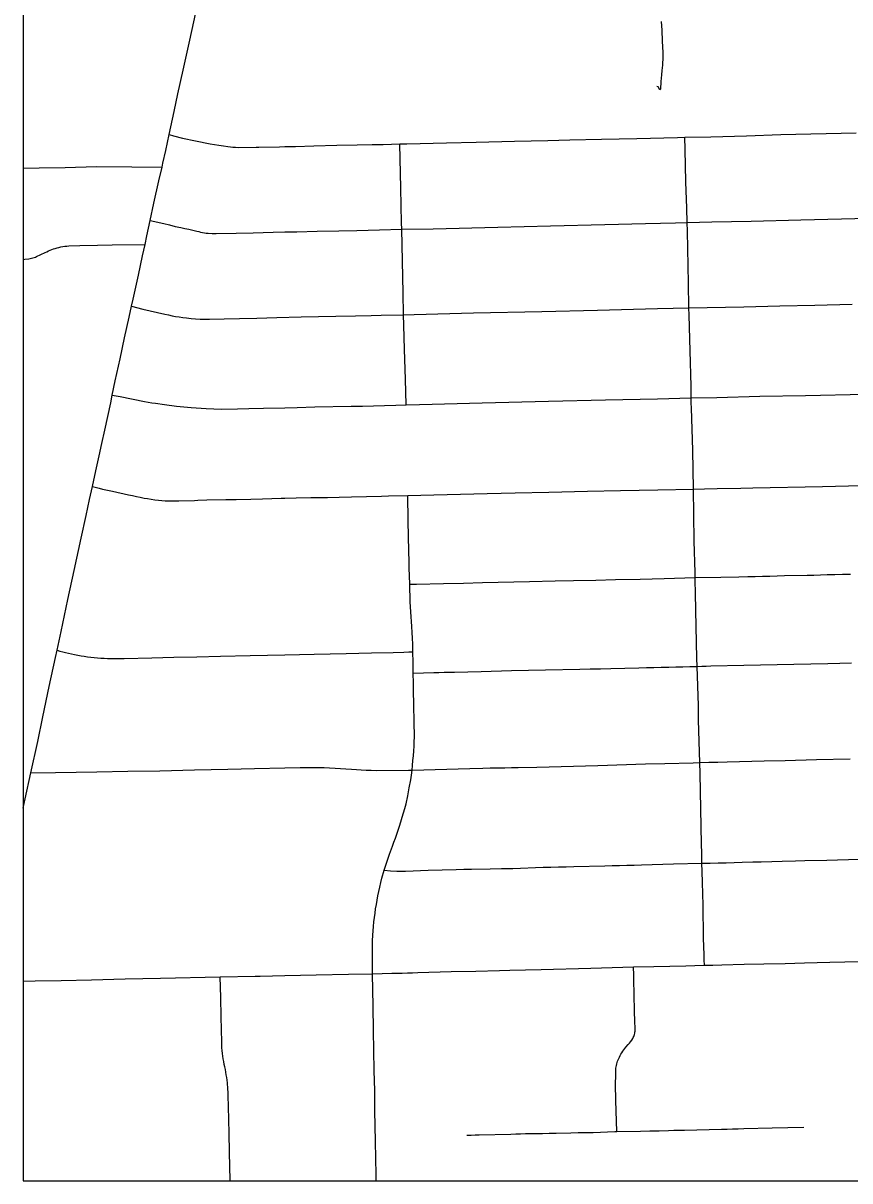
# Model space of a CAD drawing. Extents: x -59 to 82, y -3 to 49.
# Drawn here: x -15.079 to -14.502, y 28.548 to 29.355 of the extents above; entities that cross this region are included whole.
import ezdxf

# ---------------------------------------------------------------- set-up
doc = ezdxf.new("R2010")
doc.units = 0
for name, color, linetype in [('GM_X_City_Street', 7, 'Continuous'), ('GM_X_Corporation', 7, 'Continuous'), ('GM_X_Minor_River', 7, 'Continuous'), ('GM_X_State_Route', 7, 'Continuous'), ('SH_Data', 7, 'Continuous')]:
    doc.layers.add(name, color=color, linetype=linetype)

msp = doc.modelspace()

# ---------------------------------------------------------------- linework, layer by layer
at = {"layer": 'GM_X_City_Street'}
for points in [[(-14.97678, 29.27724), (-14.97384, 29.2764), (-14.9675, 29.27477), (-14.95835, 29.27274), (-14.955, 29.27203), (-14.95164, 29.27136), (-14.94828, 29.27073), (-14.9452, 29.2702), (-14.94211, 29.26971), (-14.93902, 29.26925), (-14.93591, 29.26882), (-14.93413, 29.26863), (-14.93234, 29.26846), (-14.93055, 29.26835), (-14.92875, 29.26828), (-14.91617, 29.26836), (-14.91437, 29.26848), (-14.89994, 29.26873), (-14.89608, 29.2688), (-14.88876, 29.26892), (-14.87585, 29.26927), (-14.86003, 29.26974), (-14.84564, 29.27005), (-14.83538, 29.27023), (-14.82768, 29.27039), (-14.81607, 29.27066), (-14.81119, 29.27078), (-14.78342, 29.27151), (-14.76284, 29.27192), (-14.73614, 29.27255), (-14.71284, 29.27307), (-14.69761, 29.27343), (-14.67538, 29.27397), (-14.65089, 29.27455), (-14.62238, 29.27524), (-14.61738, 29.27534), (-14.59914, 29.27572), (-14.57426, 29.27637), (-14.55032, 29.27714), (-14.49797, 29.27837)], [(-14.60359, 28.69838), (-14.60379, 28.70217), (-14.60394, 28.70597), (-14.6041, 28.7112), (-14.60423, 28.71739), (-14.60468, 28.74036), (-14.60489, 28.74817), (-14.60508, 28.75598), (-14.60526, 28.76379), (-14.60539, 28.76948), (-14.60554, 28.77643), (-14.60566, 28.78275), (-14.60676, 28.83211), (-14.60692, 28.83958), (-14.60777, 28.8692), (-14.60792, 28.87937), (-14.60881, 28.90666), (-14.60889, 28.91234), (-14.60963, 28.94559), (-14.60973, 28.94971), (-14.60983, 28.95383), (-14.60991, 28.95794), (-14.60998, 28.96076), (-14.61005, 28.96358), (-14.61016, 28.96847), (-14.61024, 28.97202), (-14.61076, 28.99381), (-14.61103, 29.01245), (-14.61133, 29.03011), (-14.61183, 29.05737), (-14.61276, 29.08656), (-14.61283, 29.09021), (-14.61288, 29.09367), (-14.61302, 29.10201), (-14.61373, 29.1266), (-14.61435, 29.15128), (-14.61445, 29.15657), (-14.6148, 29.17357), (-14.61559, 29.20987), (-14.61573, 29.21598), (-14.61596, 29.22589), (-14.61655, 29.24429), (-14.61706, 29.26682), (-14.61738, 29.27534)], [(-14.81149, 29.08896), (-14.81203, 29.10683), (-14.81268, 29.12744), (-14.81318, 29.14438), (-14.81336, 29.1517), (-14.81374, 29.16704), (-14.81469, 29.21126), (-14.81479, 29.21561), (-14.81533, 29.23992), (-14.81607, 29.27066)], [(-15.07858, 29.25384), (-15.06734, 29.25413), (-15.04925, 29.25437), (-15.02746, 29.25504), (-15.00275, 29.25473), (-14.98177, 29.25458)], [(-14.99007, 29.21723), (-14.98048, 29.21516), (-14.97658, 29.2142), (-14.97268, 29.21326), (-14.96878, 29.21234), (-14.96594, 29.21178), (-14.9631, 29.21119), (-14.96027, 29.21056), (-14.95744, 29.20992), (-14.95616, 29.20958), (-14.95488, 29.20927), (-14.95357, 29.209), (-14.95227, 29.20877), (-14.95096, 29.20859), (-14.94963, 29.20845), (-14.94688, 29.20832), (-14.94413, 29.20822), (-14.93016, 29.20844), (-14.91828, 29.20873), (-14.90421, 29.20915), (-14.8961, 29.20933), (-14.8879, 29.20952), (-14.87352, 29.20983), (-14.85859, 29.2102), (-14.84606, 29.21045), (-14.83019, 29.21081), (-14.81469, 29.21126), (-14.79268, 29.21162), (-14.74766, 29.21271), (-14.71093, 29.21364), (-14.67315, 29.21454), (-14.64488, 29.21514), (-14.62378, 29.21573), (-14.61573, 29.21598), (-14.5985, 29.21629), (-14.57119, 29.21695), (-14.53658, 29.21772), (-14.48933, 29.21907)], [(-15.07858, 29.19021), (-15.07743, 29.19033), (-15.07457, 29.1907), (-15.07364, 29.19085), (-15.07272, 29.19105), (-15.07181, 29.19128), (-15.07091, 29.19155), (-15.07003, 29.19186), (-15.06916, 29.19221), (-15.06316, 29.19498), (-15.06204, 29.19555), (-15.0609, 29.19609), (-15.05974, 29.1966), (-15.05857, 29.19707), (-15.05739, 29.1975), (-15.05619, 29.19791), (-15.05498, 29.19827), (-15.05361, 29.1986), (-15.05223, 29.1989), (-15.05084, 29.19915), (-15.04944, 29.19936), (-15.04804, 29.19954), (-15.04664, 29.19967), (-15.03906, 29.19993), (-15.02667, 29.20021), (-15.01652, 29.20037), (-14.99361, 29.20054)], [(-15.00299, 29.15756), (-14.99511, 29.15553), (-14.97977, 29.15207), (-14.97729, 29.15152), (-14.97479, 29.15101), (-14.97229, 29.15055), (-14.96978, 29.15013), (-14.96726, 29.14975), (-14.96474, 29.14942), (-14.96147, 29.1491), (-14.95853, 29.14881), (-14.95528, 29.14861), (-14.95254, 29.14851), (-14.9487, 29.14858), (-14.93849, 29.14871), (-14.92788, 29.14901), (-14.91568, 29.14933), (-14.90185, 29.14969), (-14.88479, 29.15012), (-14.8607, 29.1507), (-14.84682, 29.15096), (-14.836, 29.15124), (-14.82899, 29.15138), (-14.81336, 29.1517), (-14.80591, 29.15183), (-14.76473, 29.15289), (-14.71694, 29.15396), (-14.67817, 29.1549), (-14.6364, 29.15596), (-14.61445, 29.15657), (-14.5763, 29.15727), (-14.55117, 29.15781), (-14.52673, 29.15845), (-14.50063, 29.15909)], [(-15.01643, 29.09574), (-15.01091, 29.09462), (-14.9939, 29.09112), (-14.98879, 29.09033), (-14.98639, 29.08996), (-14.98001, 29.08908), (-14.97169, 29.08807), (-14.96148, 29.08702), (-14.95101, 29.08634), (-14.94025, 29.08591), (-14.92928, 29.08604), (-14.92138, 29.0863), (-14.91113, 29.08653), (-14.89614, 29.08691), (-14.88746, 29.08706), (-14.87532, 29.08741), (-14.84987, 29.08785), (-14.84212, 29.08806), (-14.83431, 29.08824), (-14.82678, 29.0885), (-14.81874, 29.08875), (-14.81149, 29.08896), (-14.80225, 29.08915), (-14.75864, 29.09025), (-14.71227, 29.0914), (-14.67272, 29.09227), (-14.63643, 29.09318), (-14.61288, 29.09367), (-14.59506, 29.09408), (-14.56506, 29.09487), (-14.53325, 29.09536), (-14.49167, 29.09631)], [(-15.03018, 29.03203), (-15.02558, 29.03082), (-15.02325, 29.03022), (-15.02092, 29.02966), (-15.01858, 29.02915), (-15.01621, 29.02868), (-15.00505, 29.0262), (-15.00237, 29.02563), (-14.99968, 29.02506), (-14.997, 29.02451), (-14.99431, 29.02397), (-14.99183, 29.02354), (-14.98933, 29.02315), (-14.98684, 29.0228), (-14.98433, 29.02248), (-14.98182, 29.02221), (-14.97949, 29.02208), (-14.97716, 29.022), (-14.97016, 29.02209), (-14.95907, 29.02223), (-14.95687, 29.02235), (-14.95055, 29.02259), (-14.93731, 29.02285), (-14.93007, 29.023), (-14.9198, 29.02318), (-14.91169, 29.02349), (-14.89876, 29.02375), (-14.89616, 29.02384), (-14.88828, 29.02413), (-14.87811, 29.02421), (-14.86646, 29.02435), (-14.8583, 29.02451), (-14.84978, 29.02473), (-14.83925, 29.02501), (-14.82883, 29.02518), (-14.82401, 29.02543), (-14.81034, 29.02579), (-14.7922, 29.02628), (-14.75503, 29.02708), (-14.7356, 29.02765), (-14.71226, 29.02809), (-14.68528, 29.02871), (-14.66213, 29.02929), (-14.63612, 29.02971), (-14.61133, 29.03011), (-14.60372, 29.03032), (-14.59483, 29.03057), (-14.5783, 29.0309), (-14.56985, 29.03109), (-14.52131, 29.03205), (-14.46693, 29.03347)], [(-14.80692, 28.91679), (-14.80704, 28.92219), (-14.80717, 28.92624), (-14.80733, 28.9303), (-14.80753, 28.93435), (-14.80785, 28.93781), (-14.80812, 28.94128), (-14.80836, 28.94474), (-14.80856, 28.94821), (-14.80872, 28.95168), (-14.80912, 28.96386), (-14.8095, 28.97527), (-14.80957, 28.97879), (-14.80991, 28.99674), (-14.81002, 29.00062), (-14.81011, 29.00449), (-14.81019, 29.00837), (-14.81034, 29.02579)], [(-14.80912, 28.96386), (-14.80433, 28.96396), (-14.78559, 28.96431), (-14.77156, 28.96466), (-14.75833, 28.96501), (-14.72556, 28.9658), (-14.70775, 28.96625), (-14.69487, 28.96643), (-14.67942, 28.96676), (-14.66557, 28.96716), (-14.64843, 28.96753), (-14.63178, 28.96794), (-14.61016, 28.96847), (-14.59225, 28.96892), (-14.57976, 28.96909), (-14.57351, 28.96926), (-14.56839, 28.96932), (-14.56327, 28.96942), (-14.55817, 28.96955), (-14.55305, 28.9697), (-14.54794, 28.96988), (-14.53197, 28.97021), (-14.52736, 28.97031), (-14.52275, 28.97045), (-14.51814, 28.97061), (-14.51274, 28.97072), (-14.50736, 28.97083), (-14.50196, 28.97096)], [(-15.05493, 28.91787), (-15.05294, 28.91733), (-15.05095, 28.91682), (-15.04896, 28.91633), (-15.04695, 28.91587), (-15.04495, 28.91544), (-15.0427, 28.91495), (-15.04045, 28.91451), (-15.0382, 28.9141), (-15.03594, 28.91374), (-15.03367, 28.91341), (-15.03139, 28.91311), (-15.02912, 28.91287), (-15.02684, 28.91265), (-15.0245, 28.91245), (-15.02215, 28.91229), (-15.01981, 28.91218), (-15.01746, 28.9121), (-15.00806, 28.91225), (-14.98892, 28.9127), (-14.97356, 28.91305), (-14.95758, 28.91337), (-14.94104, 28.9137), (-14.92042, 28.91421), (-14.8962, 28.91474), (-14.87569, 28.91518), (-14.85342, 28.91571), (-14.83571, 28.91614), (-14.82058, 28.91643), (-14.81329, 28.91659), (-14.80965, 28.9167), (-14.80692, 28.91679)], [(-14.80663, 28.90195), (-14.80678, 28.9093), (-14.80692, 28.91679)], [(-14.80663, 28.90195), (-14.79242, 28.90237), (-14.78879, 28.90248), (-14.78515, 28.90258), (-14.78152, 28.90266), (-14.77789, 28.90273), (-14.75921, 28.90309), (-14.73813, 28.90368), (-14.71448, 28.90423), (-14.69064, 28.90465), (-14.6834, 28.90486), (-14.67616, 28.90504), (-14.66892, 28.90519), (-14.64934, 28.90569), (-14.64416, 28.9058), (-14.63897, 28.90592), (-14.63378, 28.90605), (-14.62859, 28.90619), (-14.62365, 28.90629), (-14.61871, 28.9064), (-14.61376, 28.90652), (-14.60881, 28.90666), (-14.6056, 28.90677), (-14.60239, 28.90686), (-14.59917, 28.90693), (-14.57633, 28.90743), (-14.54141, 28.9082), (-14.51757, 28.90875), (-14.50932, 28.90899), (-14.50107, 28.9092)], [(-14.83505, 28.69248), (-14.83513, 28.69632), (-14.83495, 28.71552), (-14.83481, 28.71935), (-14.8346, 28.72243), (-14.83435, 28.72549), (-14.83405, 28.72856), (-14.83371, 28.73161), (-14.83331, 28.73466), (-14.83288, 28.73771), (-14.83239, 28.74075), (-14.83187, 28.74378), (-14.83129, 28.7468), (-14.83065, 28.74986), (-14.82996, 28.75291), (-14.82923, 28.75595), (-14.82845, 28.75897), (-14.82686, 28.76461), (-14.82493, 28.77095), (-14.8233, 28.77582), (-14.82263, 28.7777), (-14.82192, 28.77957), (-14.82117, 28.78143), (-14.8201, 28.78419), (-14.81908, 28.78696), (-14.81808, 28.78975), (-14.81713, 28.79256), (-14.81621, 28.79536), (-14.81523, 28.79844), (-14.81428, 28.80152), (-14.81338, 28.80462), (-14.81252, 28.80772), (-14.8117, 28.81084), (-14.81053, 28.81638), (-14.80942, 28.82193), (-14.80836, 28.82749), (-14.80792, 28.83086), (-14.80751, 28.83441), (-14.80717, 28.83761), (-14.80684, 28.84098), (-14.80656, 28.84437), (-14.80631, 28.84775), (-14.8061, 28.85114), (-14.80596, 28.85421), (-14.80587, 28.8573), (-14.80641, 28.89025), (-14.8065, 28.89501), (-14.80663, 28.90195)], [(-15.07315, 28.83244), (-15.05599, 28.83263), (-15.02724, 28.83308), (-15.00569, 28.83352), (-14.98333, 28.83391), (-14.95917, 28.83457), (-14.93589, 28.8351), (-14.91729, 28.83549), (-14.89622, 28.83593), (-14.88552, 28.83614), (-14.87905, 28.83621), (-14.86876, 28.83614), (-14.86495, 28.83599), (-14.86115, 28.8358), (-14.85735, 28.83556), (-14.85355, 28.83526), (-14.84976, 28.83493), (-14.84633, 28.83471), (-14.84289, 28.83453), (-14.83945, 28.83439), (-14.836, 28.83428), (-14.83257, 28.83421), (-14.80996, 28.83429), (-14.80751, 28.83441), (-14.76715, 28.83556), (-14.75814, 28.8358), (-14.75306, 28.8359), (-14.74799, 28.83598), (-14.74291, 28.83605), (-14.73816, 28.8362), (-14.73341, 28.83629), (-14.72046, 28.83649), (-14.67793, 28.83764), (-14.64475, 28.83863), (-14.63129, 28.83902), (-14.61147, 28.83954), (-14.60692, 28.83958), (-14.60059, 28.83981), (-14.59425, 28.83998), (-14.58792, 28.84008), (-14.56207, 28.84075), (-14.54737, 28.84114), (-14.52551, 28.84168), (-14.50212, 28.84227)], [(-14.82686, 28.76461), (-14.82248, 28.76415), (-14.81818, 28.76397), (-14.81216, 28.76406), (-14.79621, 28.76461), (-14.77663, 28.76522), (-14.77138, 28.76534), (-14.76613, 28.76541), (-14.75296, 28.76555), (-14.74506, 28.76571), (-14.73716, 28.76592), (-14.71602, 28.76665), (-14.71069, 28.76679), (-14.70535, 28.76693), (-14.70002, 28.76706), (-14.69469, 28.76716), (-14.67306, 28.7677), (-14.66795, 28.76786), (-14.66285, 28.76801), (-14.65774, 28.76814), (-14.65264, 28.76825), (-14.64753, 28.76834), (-14.64007, 28.76858), (-14.63262, 28.76878), (-14.62517, 28.76896), (-14.60539, 28.76948), (-14.5998, 28.76961), (-14.5942, 28.76974), (-14.58861, 28.76987), (-14.58301, 28.77), (-14.57741, 28.77013), (-14.56992, 28.77035), (-14.56408, 28.77046), (-14.55675, 28.77068), (-14.54957, 28.77082), (-14.54016, 28.77116), (-14.53378, 28.77134), (-14.51843, 28.77172), (-14.49583, 28.77224)], [(-15.07858, 28.68728), (-15.07016, 28.68746), (-15.05217, 28.68786), (-15.03102, 28.68835), (-15.00738, 28.68891), (-14.98273, 28.68945), (-14.94118, 28.69027), (-14.91681, 28.69076), (-14.9133, 28.69084), (-14.89626, 28.69127), (-14.87439, 28.69166), (-14.85174, 28.69217), (-14.83505, 28.69248), (-14.82151, 28.69281), (-14.81791, 28.69289), (-14.81431, 28.69298), (-14.81071, 28.69307), (-14.8071, 28.69317), (-14.8035, 28.69327), (-14.78019, 28.69396), (-14.76307, 28.69427), (-14.74655, 28.69477), (-14.73934, 28.69497), (-14.71738, 28.69551), (-14.68297, 28.69638), (-14.65305, 28.6972), (-14.63887, 28.69752), (-14.61656, 28.698), (-14.61032, 28.6982), (-14.60359, 28.69838), (-14.59783, 28.69852), (-14.59159, 28.69864), (-14.57604, 28.69905), (-14.56232, 28.69938), (-14.54743, 28.69969), (-14.53398, 28.70007), (-14.51623, 28.70056), (-14.49527, 28.70107)], [(-14.6647, 28.58248), (-14.66497, 28.58967), (-14.6652, 28.59686), (-14.66539, 28.60405), (-14.66552, 28.60796), (-14.66561, 28.61187), (-14.66551, 28.62563), (-14.66539, 28.62664), (-14.66524, 28.62764), (-14.66504, 28.62865), (-14.6648, 28.62963), (-14.66451, 28.63061), (-14.66419, 28.63158), (-14.66383, 28.63252), (-14.66343, 28.63346), (-14.66298, 28.63437), (-14.66243, 28.63542), (-14.66185, 28.63644), (-14.66123, 28.63745), (-14.66058, 28.63843), (-14.6599, 28.63939), (-14.65918, 28.64033), (-14.65844, 28.64125), (-14.65678, 28.6431), (-14.65594, 28.6441), (-14.65514, 28.64514), (-14.65438, 28.64619), (-14.65366, 28.64728), (-14.65331, 28.64799), (-14.653, 28.64872), (-14.65273, 28.64947), (-14.6525, 28.65023), (-14.65231, 28.651), (-14.65216, 28.65178), (-14.65205, 28.65257), (-14.65199, 28.65336), (-14.65224, 28.66045), (-14.6524, 28.66516), (-14.65252, 28.66988), (-14.65259, 28.6746), (-14.65276, 28.68024), (-14.6529, 28.6859), (-14.65299, 28.69155), (-14.65305, 28.6972)], [(-14.93434, 28.54818), (-14.93435, 28.54867), (-14.93455, 28.55813), (-14.9348, 28.56827), (-14.93503, 28.58138), (-14.93547, 28.59994), (-14.9356, 28.60733), (-14.93572, 28.60979), (-14.93587, 28.61225), (-14.93623, 28.61656), (-14.93643, 28.61841), (-14.93667, 28.62024), (-14.93695, 28.62208), (-14.93727, 28.62391), (-14.93762, 28.62574), (-14.93802, 28.62755), (-14.93845, 28.62936), (-14.9388, 28.63126), (-14.93911, 28.63317), (-14.93939, 28.63509), (-14.93962, 28.63701), (-14.93982, 28.63893), (-14.93997, 28.64086), (-14.94008, 28.64279), (-14.94016, 28.64473), (-14.94057, 28.66239), (-14.94089, 28.67587), (-14.94118, 28.69027)], [(-14.83243, 28.54818), (-14.83249, 28.55241), (-14.83297, 28.57556), (-14.83334, 28.59716), (-14.83352, 28.61099), (-14.83387, 28.625), (-14.8343, 28.65293), (-14.83462, 28.67), (-14.83505, 28.69248)], [(-14.76921, 28.57999), (-14.76637, 28.58012), (-14.76354, 28.58022), (-14.76071, 28.58028), (-14.73874, 28.58077), (-14.73526, 28.58089), (-14.73179, 28.58099), (-14.72831, 28.58107), (-14.71658, 28.58128), (-14.7118, 28.5814), (-14.70703, 28.58147), (-14.69692, 28.58169), (-14.69159, 28.58181), (-14.68121, 28.58195), (-14.67619, 28.58207), (-14.67116, 28.58224), (-14.66613, 28.58245), (-14.6647, 28.58248), (-14.64826, 28.58286), (-14.64174, 28.58299), (-14.63521, 28.58312), (-14.62869, 28.58328), (-14.62501, 28.5834), (-14.62133, 28.5835), (-14.61765, 28.58357), (-14.59183, 28.58414), (-14.58795, 28.58422), (-14.58407, 28.58432), (-14.58019, 28.58445), (-14.5763, 28.5846), (-14.55655, 28.58503), (-14.54561, 28.58525), (-14.53443, 28.58551)]]:
    msp.add_lwpolyline(points, dxfattribs=at)
at = {"layer": 'GM_X_Corporation'}
msp.add_lwpolyline([(-15.07858, 31.99778), (-15.07858, 28.54818), (-13.52299, 28.54818), (-13.53977, 29.62717), (-13.54667, 29.93943), (-13.56634, 31.07809), (-13.58864, 31.61196), (-13.59611, 32.05147), (-14.0925, 32.03375), (-14.87561, 32.00296)], close=True, dxfattribs=at)
at = {"layer": 'GM_X_Minor_River'}
msp.add_lwpolyline([(-14.6338, 29.356), (-14.63334, 29.34992), (-14.63324, 29.34232), (-14.63275, 29.33435), (-14.63271, 29.33131), (-14.63301, 29.32561), (-14.63334, 29.3218), (-14.63367, 29.31876), (-14.63399, 29.31419), (-14.6343, 29.30887), (-14.63467, 29.30849), (-14.63584, 29.31037), (-14.63698, 29.31074)], dxfattribs=at)
at = {"layer": 'GM_X_State_Route'}
for points in [[(-14.97923, 29.26622), (-14.97678, 29.27724), (-14.9733, 29.29323), (-14.97072, 29.30549), (-14.96704, 29.32213), (-14.9624, 29.34303), (-14.95681, 29.36862)], [(-15.07858, 28.80794), (-15.07716, 28.81439), (-15.07315, 28.83244), (-15.0684, 28.85436), (-15.06492, 28.87149), (-15.06038, 28.89265), (-15.056, 28.91285), (-15.05493, 28.91787), (-15.05215, 28.93085), (-15.04733, 28.95326), (-15.04301, 28.97349), (-15.03812, 28.99599), (-15.03466, 29.01174), (-15.03223, 29.02283), (-15.03018, 29.03203), (-15.02782, 29.04289), (-15.02563, 29.05341), (-15.0237, 29.06188), (-15.02168, 29.07128), (-15.01757, 29.09034), (-15.01643, 29.09574), (-15.01434, 29.10555), (-15.01102, 29.12084), (-15.00785, 29.13547), (-15.00469, 29.14999), (-15.00299, 29.15756), (-15.0019, 29.16241), (-14.99828, 29.17925), (-14.99529, 29.19282), (-14.99361, 29.20054), (-14.99233, 29.2066), (-14.99007, 29.21723), (-14.98753, 29.22944), (-14.98396, 29.24494), (-14.98177, 29.25458), (-14.98123, 29.2572), (-14.97923, 29.26622)]]:
    msp.add_lwpolyline(points, dxfattribs=at)
at = {"layer": 'SH_Data'}
msp.add_lwpolyline([(-15.07858, 28.54818), (-8.27858, 28.54818), (-8.27858, 35.34818), (-15.07858, 35.34818)], close=True, dxfattribs=at)

doc.saveas('drawing.dxf')
